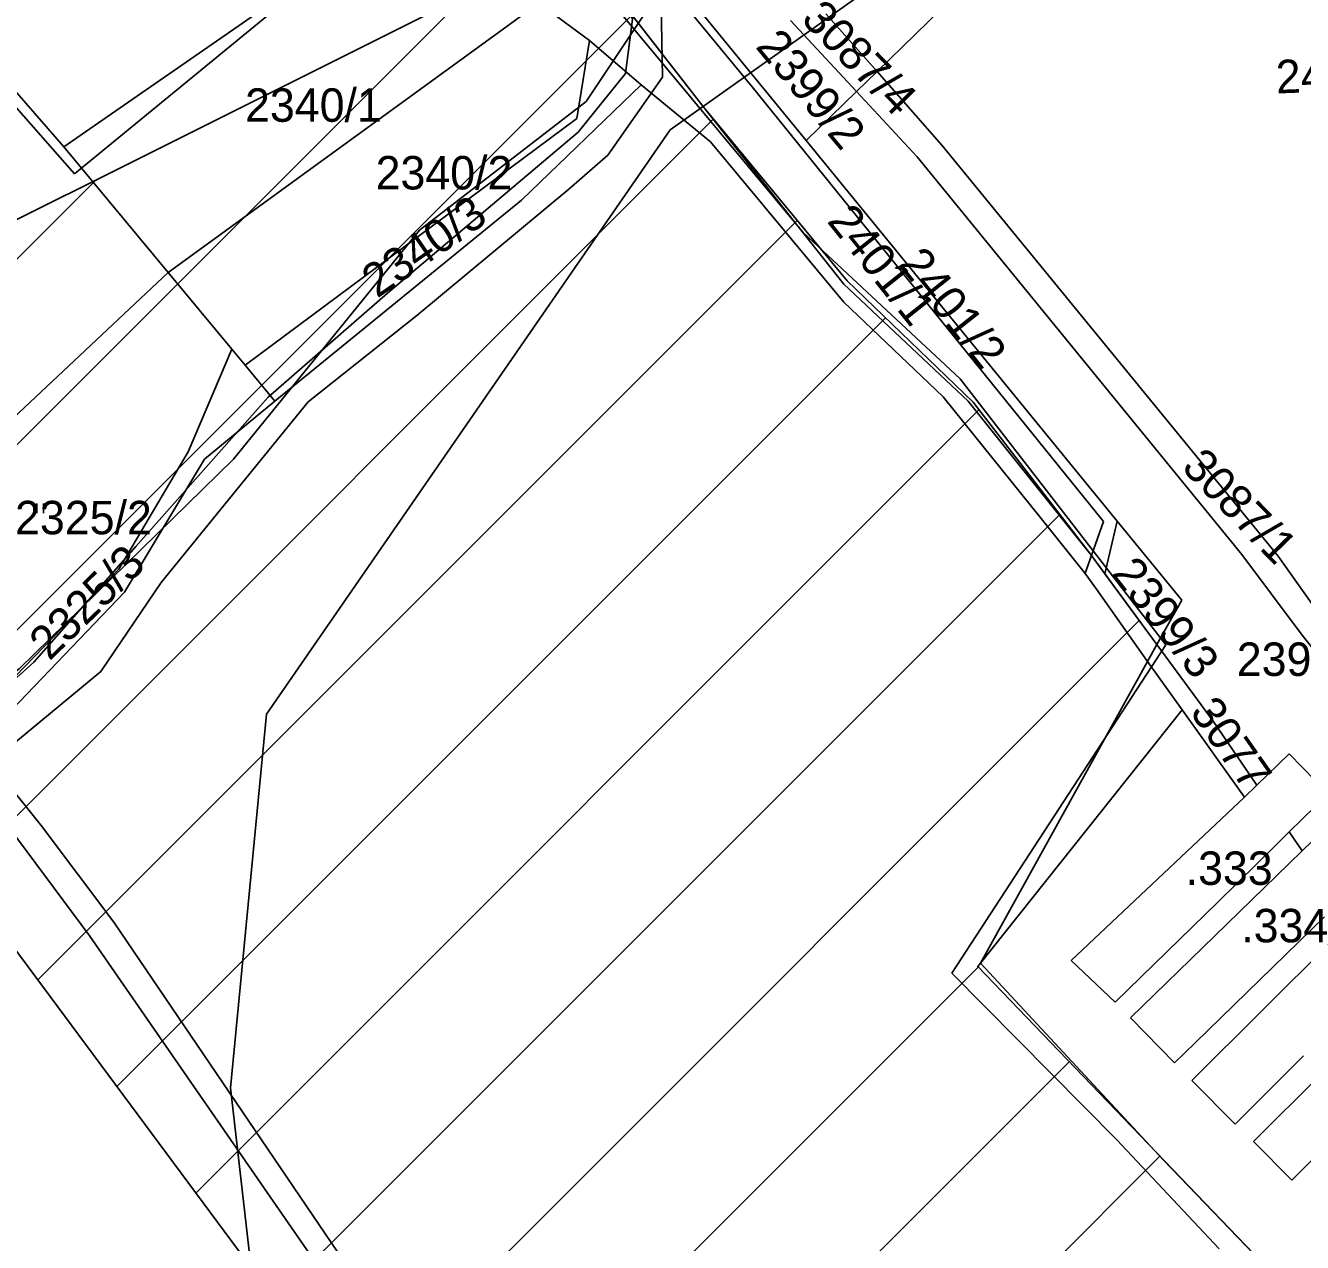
# Model space of a CAD drawing. Extents: x -564810 to -550519, y -1045831 to -1034011.
# Drawn here: x -552869.1 to -552674.4, y -1036898.7 to -1036713.1 of the extents above; entities that cross this region are included whole.
import ezdxf

# ---------------------------------------------------------------- set-up
doc = ezdxf.new("R2010")
doc.units = 0
for name, color, linetype in [('KN stav', 7, 'Continuous'), ('Obvod KPU', 7, 'Continuous'), ('Odvodněné plochy', 7, 'Continuous'), ('Parcelní čísla', 7, 'Continuous'), ('Polní cesty stavající', 7, 'Continuous'), ('přeložka st silnice', 7, 'Continuous'), ('STG', 7, 'Continuous'), ('vodní toky', 7, 'Continuous'), ('Vrstva 22', 7, 'Continuous'), ('Vrstva 33', 7, 'Continuous'), ('Vrstva 4', 7, 'Continuous'), ('zamokř ploch', 7, 'Continuous')]:
    doc.layers.add(name, color=color, linetype=linetype)

msp = doc.modelspace()

# ---------------------------------------------------------------- linework, layer by layer
at = {"layer": 'KN stav'}
for p, q in [((-552739.3, -1036720.09), (-552676.08, -1036658.57)), ((-552794.52, -1036678.6), (-552758.32, -1036722.41)), ((-552750.12, -1036730.61), (-552793.39, -1036677.67)), ((-552765.68, -1036725.64), (-552782.15, -1036704.4)), ((-552832.75, -1036710.4), (-552863.3, -1036731.56)), ((-552790.88, -1036709.65), (-552847.39, -1036750.74)), ((-552790.88, -1036709.65), (-552783.14, -1036715.33)), ((-552752.47, -1036712.31), (-552742.43, -1036723.13)), ((-552747.09, -1036711.28), (-552739.3, -1036720.09)), ((-552878.21, -1036714.46), (-552863.3, -1036731.56)), ((-552783.14, -1036715.33), (-552785.05, -1036727.23)), ((-552783.14, -1036715.33), (-552775.28, -1036722.11)), ((-552739.3, -1036720.09), (-552742.43, -1036723.13)), ((-552739.3, -1036720.09), (-552729.41, -1036731.29)), ((-552775.28, -1036722.11), (-552793.51, -1036739.68)), ((-552764.7, -1036730.82), (-552775.28, -1036722.11)), ((-552758.32, -1036722.41), (-552704.78, -1036788.7)), ((-552742.43, -1036723.13), (-552750.12, -1036730.61)), ((-552742.43, -1036723.13), (-552733.2, -1036733.07)), ((-552744.37, -1036752.52), (-552765.68, -1036725.64)), ((-552785.05, -1036727.23), (-552835.64, -1036764.89)), ((-552863.3, -1036731.56), (-552847.39, -1036750.74)), ((-552744.35, -1036755.26), (-552764.7, -1036730.82)), ((-552702.69, -1036788.64), (-552750.12, -1036730.61)), ((-552729.41, -1036731.29), (-552678.13, -1036794.01)), ((-552733.2, -1036733.07), (-552683.67, -1036793.73)), ((-552793.51, -1036739.68), (-552831.12, -1036770.34)), ((-552847.39, -1036750.74), (-552894.52, -1036795.01)), ((-552847.39, -1036750.74), (-552837.67, -1036762.44)), ((-552725.4, -1036770.36), (-552744.37, -1036752.52)), ((-552729.19, -1036769.68), (-552744.35, -1036755.26)), ((-552837.67, -1036762.44), (-552844.34, -1036778.06)), ((-552837.67, -1036762.44), (-552835.64, -1036764.89)), ((-552835.64, -1036764.89), (-552831.12, -1036770.34)), ((-552831.12, -1036770.34), (-552841.85, -1036779.18)), ((-552714.29, -1036788.24), (-552729.19, -1036769.68)), ((-552706.61, -1036793.91), (-552725.4, -1036770.36)), ((-552844.34, -1036778.06), (-552854.93, -1036796)), ((-552841.85, -1036779.18), (-552854.06, -1036799.49)), ((-552707.57, -1036796.62), (-552714.29, -1036788.24)), ((-552704.78, -1036788.7), (-552706.61, -1036793.91)), ((-552704.54, -1036796.69), (-552702.69, -1036788.64)), ((-552692.84, -1036800.7), (-552702.69, -1036788.64)), ((-552706.61, -1036793.91), (-552704.54, -1036796.69)), ((-552683.67, -1036793.73), (-552674.46, -1036806.04)), ((-552678.13, -1036794.01), (-552672.16, -1036802.37)), ((-552854.93, -1036796), (-552876.14, -1036817.91)), ((-552705.85, -1036799.04), (-552707.57, -1036796.62)), ((-552704.54, -1036796.69), (-552696.62, -1036807.49)), ((-552854.06, -1036799.49), (-552874.11, -1036820.43)), ((-552698.04, -1036810.04), (-552705.85, -1036799.04)), ((-552696.62, -1036807.49), (-552692.84, -1036800.7)), ((-552696.62, -1036807.49), (-552698.04, -1036810.04)), ((-552688.05, -1036819.18), (-552696.62, -1036807.49)), ((-552674.46, -1036806.04), (-552662.61, -1036821.01)), ((-552698.04, -1036810.04), (-552723.52, -1036856.07)), ((-552692.79, -1036817.44), (-552698.04, -1036810.04)), ((-552683.26, -1036830.77), (-552692.79, -1036817.44)), ((-552681.36, -1036828.91), (-552688.05, -1036819.18)), ((-552676.47, -1036824.14), (-552681.36, -1036828.91)), ((-552670.49, -1036830.25), (-552676.47, -1036824.14)), ((-552683.26, -1036830.77), (-552681.36, -1036828.91)), ((-552709.71, -1036855.68), (-552683.26, -1036830.77)), ((-552676.43, -1036836.06), (-552670.49, -1036830.25)), ((-552668.16, -1036832.81), (-552674.46, -1036838.94)), ((-552676.43, -1036836.06), (-552678.49, -1036838.08)), ((-552674.46, -1036838.94), (-552676.43, -1036836.06)), ((-552678.49, -1036838.08), (-552687.3, -1036846.69)), ((-552676.46, -1036840.88), (-552674.46, -1036838.94)), ((-552687.83, -1036851.95), (-552676.46, -1036840.88)), ((-552687.3, -1036846.69), (-552702.97, -1036862.03)), ((-552671.06, -1036849.01), (-552690.78, -1036868.2)), ((-552700.65, -1036864.42), (-552687.83, -1036851.95)), ((-552691.29, -1036873.98), (-552669.13, -1036851.86)), ((-552723.52, -1036856.07), (-552695.59, -1036886.11)), ((-552702.97, -1036862.03), (-552709.71, -1036855.68)), ((-552693.96, -1036871.29), (-552700.65, -1036864.42)), ((-552690.78, -1036868.2), (-552693.96, -1036871.29)), ((-552674.24, -1036870.22), (-552684.66, -1036880.62)), ((-552684.66, -1036880.62), (-552691.29, -1036873.98)), ((-552671.79, -1036873.21), (-552681.89, -1036883.27)), ((-552676.04, -1036889.14), (-552666.52, -1036879.66)), ((-552681.89, -1036883.27), (-552676.04, -1036889.14)), ((-552695.59, -1036886.11), (-552638.11, -1036945.94))]:
    msp.add_line(p, q, dxfattribs=at)
at = {"layer": 'Obvod KPU'}
for p, q in [((-552750.56, -1036744.61), (-552784.65, -1036703.64)), ((-552832.36, -1036711.65), (-552861.65, -1036735.71)), ((-552861.65, -1036735.71), (-552880.17, -1036714.7)), ((-552726.61, -1036766.93), (-552750.56, -1036744.61)), ((-552695.27, -1036807.53), (-552726.61, -1036766.93)), ((-552727.91, -1036857.59), (-552695.27, -1036807.53)), ((-552702.8, -1036882.98), (-552727.91, -1036857.59)), ((-552687.11, -1036899.62), (-552702.8, -1036882.98))]:
    msp.add_line(p, q, dxfattribs=at)
at = {"layer": 'Odvodněné plochy'}
msp.add_lwpolyline([(-552687.96, -1037100.5), (-552930.89, -1036772.83), (-552794.7, -1036704.72), (-552792.14, -1036703.83), (-552782.15, -1036704.4), (-552765.68, -1036725.64), (-552743.84, -1036752.03), (-552724.66, -1036770.5), (-552706.61, -1036793.91), (-552696.62, -1036807.49), (-552698.04, -1036810.04), (-552692.79, -1036817.44), (-552723.94, -1036856.6), (-552638.53, -1036945.5)], dxfattribs=at)
at = {"layer": 'Polní cesty stavající'}
for p, q in [((-552866.74, -1036835.06), (-552875.18, -1036824.6)), ((-552873.03, -1036833.57), (-552859.35, -1036851.96)), ((-552855.7, -1036849.82), (-552866.74, -1036835.06)), ((-552813.18, -1036912.44), (-552855.7, -1036849.82)), ((-552859.35, -1036851.96), (-552815.01, -1036915.99))]:
    msp.add_line(p, q, dxfattribs=at)
at = {"layer": 'přeložka st silnice'}
for p, q in [((-552903.4, -1036809.91), (-552801.72, -1036708.23)), ((-552891.35, -1036826.15), (-552776.67, -1036711.47)), ((-552879.31, -1036842.39), (-552764.27, -1036727.35)), ((-552915.44, -1036793.66), (-552858.3, -1036736.53)), ((-552867.27, -1036858.63), (-552751.46, -1036742.82)), ((-552855.23, -1036874.88), (-552738, -1036757.65)), ((-552843.19, -1036891.12), (-552723.75, -1036771.68)), ((-552831.15, -1036907.36), (-552711.44, -1036787.65)), ((-552819.1, -1036923.6), (-552699.32, -1036803.82)), ((-552807.06, -1036939.85), (-552723.88, -1036856.66)), ((-552795.02, -1036956.09), (-552710.02, -1036871.09)), ((-552782.98, -1036972.33), (-552696.16, -1036885.51))]:
    msp.add_line(p, q, dxfattribs=at)
at = {"layer": 'STG'}
msp.add_lwpolyline([(-552406.18, -1036240.18), (-552442.92, -1036277.85), (-552463.13, -1036323.79), (-552479.67, -1036372.48), (-552509.06, -1036422.1), (-552551.31, -1036504.79), (-552576.11, -1036536.95), (-552634.9, -1036615.96), (-552691.85, -1036672.93), (-552770.85, -1036728.98), (-552832.39, -1036818.1), (-552837.9, -1036875.06), (-552831.47, -1036931.11)], dxfattribs=at)
at = {"layer": 'vodní toky'}
for points in [[(-552937.05, -1036907.22), (-552948.58, -1036890.99), (-552949.39, -1036884.8), (-552941.93, -1036878.63), (-552930.43, -1036873.28), (-552913.88, -1036859.22), (-552878.63, -1036826.63), (-552875.18, -1036824.6), (-552873.39, -1036824.55), (-552857.66, -1036811.58), (-552848.48, -1036798), (-552826.04, -1036770.47), (-552809.46, -1036757.3), (-552786.31, -1036738.05), (-552780.34, -1036732.82), (-552772.03, -1036720.92), (-552772.21, -1036709.87), (-552784.1, -1036693.86), (-552784.98, -1036694.67), (-552787.38, -1036696.5)], [(-552787.38, -1036696.5), (-552778.67, -1036706.62), (-552776.59, -1036712.1), (-552777.66, -1036720.41), (-552784.89, -1036729.31), (-552813.96, -1036753.87), (-552832.14, -1036769.74), (-552852.32, -1036792.52), (-552867.89, -1036810.15), (-552877.89, -1036819.14), (-552878.67, -1036820.01), (-552882.09, -1036822.22), (-552921.84, -1036857.59), (-552939.98, -1036869.11), (-552950.02, -1036871.7), (-552958.74, -1036876.77), (-552960.54, -1036885.34), (-552958.5, -1036896.1), (-552948.99, -1036909.12)]]:
    msp.add_lwpolyline(points, dxfattribs=at)
at = {"layer": 'Vrstva 33'}
msp.add_lwpolyline([(-552896.64, -1036832.02), (-552870.12, -1036811.16), (-552837.42, -1036779.18), (-552809.09, -1036744.29), (-552783.66, -1036724.66), (-552767.68, -1036700.67), (-552758.23, -1036681.34), (-552737.16, -1036648.63), (-552719, -1036601.38), (-552705.2, -1036538.15), (-552687.76, -1036536.69), (-552655.06, -1036539.6), (-552633.27, -1036541.05), (-552585.32, -1036444.38), (-552563.52, -1036392.48), (-552511.94, -1036348.14), (-552488.69, -1036314.71), (-552549.72, -1036441.91)], dxfattribs=at)
at = {"layer": 'Vrstva 4'}
msp.add_line((-552706.61, -1036793.91), (-552707.57, -1036796.61), dxfattribs=at)
at = {"layer": 'zamokř ploch'}
for p, q in [((-552867.41, -1036785.95), (-552867.41, -1036787.45)), ((-552866.41, -1036785.95), (-552866.41, -1036787.45))]:
    msp.add_line(p, q, dxfattribs=at)

# ---------------------------------------------------------------- texts
at = {"layer": 'Parcelní čísla'}
for s, rotation, p in [('3087/4', 314.2996, (-552751.04, -1036712.27)), ('2399/2', 309.7055, (-552757.96, -1036716.34)), ('2431/1', 2.1351, (-552678.39, -1036723.44)), ('2340/3', 34.7302, (-552815.53, -1036754.75)), ('2401/1', 308.5019, (-552747.04, -1036742.95)), ('2401/2', 308.4472, (-552736.18, -1036749.51)), ('3087/1', 314.1738, (-552693.02, -1036780.62)), ('2325/3', 44.3476, (-552865.49, -1036810.07)), ('2399/3', 308.4357, (-552703.75, -1036796.73)), ('3077', 305.0145, (-552691.7, -1036817.78))]:
    msp.add_text(s, height=5.1, rotation=rotation, dxfattribs=at).set_placement(p)
for s, p in [('2340/1', (-552835.67, -1036727.75)), ('2340/2', (-552815.76, -1036738.07)), ('2325/2', (-552870.74, -1036790.66)), ('2399/1', (-552684.44, -1036812.26))]:
    msp.add_text(s, height=5.1, dxfattribs=at).set_placement(p)
at = {"layer": 'Vrstva 22'}
for s, p in [('.333', (-552692.24, -1036844.13)), ('.334', (-552683.76, -1036852.89))]:
    msp.add_text(s, height=5.1, dxfattribs=at).set_placement(p)

doc.saveas('drawing.dxf')
